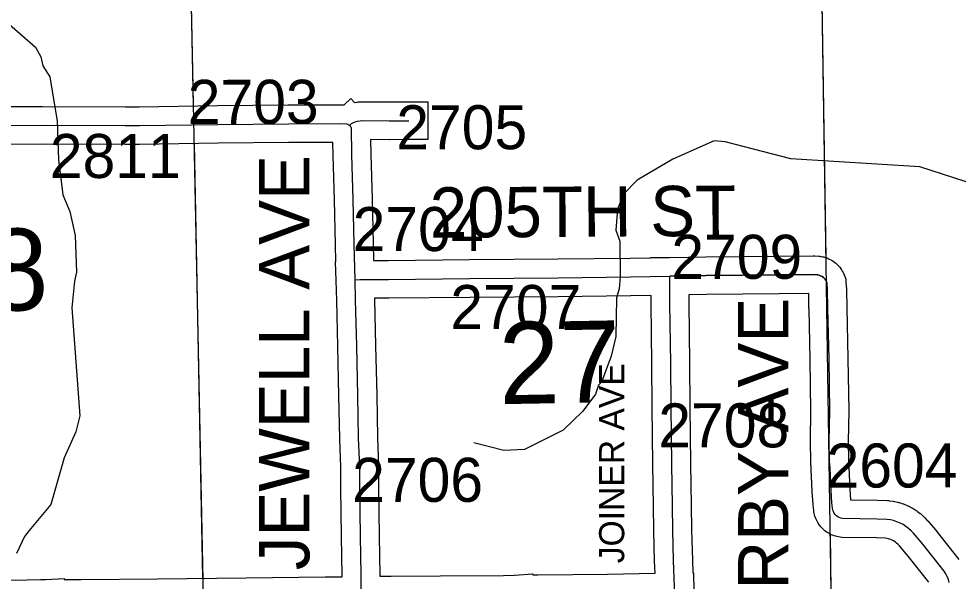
# Model space of a CAD drawing. Extents: x 23.6 to 68.7, y -63 to -29.
# Drawn here: x 41.355 to 42.849, y -44.621 to -43.727 of the extents above; entities that cross this region are included whole.
import ezdxf

# ---------------------------------------------------------------- set-up
doc = ezdxf.new("R2010")
doc.units = 0
for name, color, linetype in [('tdCoHydroRiver', 7, 'Continuous'), ('tdCoSecRdNmbr', 7, 'Continuous'), ('tdCoSecRdTxt', 7, 'Continuous'), ('tdCoSecRteBand', 7, 'Continuous'), ('tdCoSecRteCL', 7, 'Continuous'), ('tdCoSectLine', 7, 'Continuous'), ('tdCoSectLinePart', 7, 'Continuous'), ('tdCoSectNmbr', 7, 'Continuous'), ('tdCoSurfGravel', 7, 'Continuous')]:
    doc.layers.add(name, color=color, linetype=linetype)

msp = doc.modelspace()

# ---------------------------------------------------------------- linework, layer by layer
at = {"layer": 'tdCoHydroRiver'}
for points in [[(41.34, -43.7356), (41.3814, -43.7715), (41.3894, -43.7872), (41.3927, -43.8014), (41.4039, -43.8187), (41.4156, -43.8896), (41.4178, -43.9511), (41.4246, -44.0063), (41.4359, -44.033), (41.4442, -44.0709), (41.4463, -44.1292), (41.4433, -44.1435), (41.439, -44.1861), (41.4517, -44.3581), (41.4456, -44.3834), (41.427, -44.4246), (41.4056, -44.499), (41.3713, -44.5404), (41.3635, -44.5499), (41.3511, -44.5769)], [(42.8783, -43.9909), (42.7881, -43.9618), (42.5827, -43.9495), (42.4783, -43.9221), (42.4609, -43.9207), (42.3949, -43.9497), (42.3384, -43.9834), (42.3165, -44.0057), (42.3072, -44.0295), (42.3044, -44.0627), (42.3109, -44.08), (42.3114, -44.1368), (42.31, -44.1558), (42.3054, -44.17), (42.3044, -44.2316), (42.2968, -44.2632), (42.2814, -44.3044), (42.2768, -44.3092), (42.2721, -44.3234), (42.2519, -44.3505), (42.2206, -44.3808), (42.1593, -44.4113), (42.1262, -44.4132), (42.0787, -44.401)]]:
    msp.add_lwpolyline(points, dxfattribs=at)
at = {"layer": 'tdCoSecRteBand'}
for points in [[(41.2236, -43.8663), (41.3923, -43.8658), (41.3924, -43.8658), (41.3925, -43.8658), (41.524, -43.8664), (41.5462, -43.8664), (41.6708, -43.8646), (41.6709, -43.8646), (41.6709, -43.8646), (41.7832, -43.8635), (41.7833, -43.8635), (41.7835, -43.8635), (41.8658, -43.8633), (41.8663, -43.8633), (41.8668, -43.8633), (41.8723, -43.8635), (41.8831, -43.8536), (41.8886, -43.8597), (41.8888, -43.8597), (41.8929, -43.8591), (41.8947, -43.8588), (41.8965, -43.8587), (41.9006, -43.8585), (41.9014, -43.8585), (41.9021, -43.8585), (41.9442, -43.8588), (41.9749, -43.8587), (41.975, -43.8587), (41.9751, -43.8587), (41.9751, -43.8587), (42.0051, -43.8587), (42.0051, -43.9187), (41.9751, -43.9187), (41.9443, -43.9188), (41.9441, -43.9188), (41.9439, -43.9188), (41.9142, -43.9186), (41.9146, -43.9422), (41.9167, -44.0127), (41.9168, -44.0129), (41.9168, -44.013), (41.9182, -44.0841), (41.9189, -44.1107), (41.9189, -44.111), (41.9428, -44.111), (42.0716, -44.1095), (42.0716, -44.1095), (42.0717, -44.1095), (42.2122, -44.1085), (42.3271, -44.107), (42.3596, -44.1064), (42.3598, -44.1064), (42.3598, -44.1063), (42.3897, -44.1059), (42.4196, -44.1054), (42.4475, -44.1049), (42.4477, -44.1049), (42.4478, -44.1049), (42.5639, -44.1039), (42.6186, -44.1034), (42.6199, -44.1034), (42.6213, -44.1035), (42.6275, -44.104), (42.629, -44.1041), (42.6306, -44.1044), (42.6332, -44.1049), (42.6354, -44.1053), (42.6375, -44.106), (42.64, -44.1069), (42.6421, -44.1076), (42.6441, -44.1086), (42.6465, -44.1098), (42.6484, -44.1108), (42.6502, -44.1121), (42.6524, -44.1137), (42.6525, -44.1138), (42.6527, -44.1139), (42.6527, -44.1139), (42.6543, -44.1151), (42.6558, -44.1165), (42.6577, -44.1184), (42.6593, -44.12), (42.6606, -44.1217), (42.6623, -44.1239), (42.6636, -44.1256), (42.6647, -44.1276), (42.666, -44.1299), (42.667, -44.1319), (42.6678, -44.1339), (42.6687, -44.1364), (42.6703, -44.1406), (42.6705, -44.1451), (42.6712, -44.1563), (42.6712, -44.1569), (42.6712, -44.1575), (42.6717, -44.1862), (42.6737, -44.2668), (42.6737, -44.267), (42.6737, -44.2671), (42.6749, -44.3493), (42.6749, -44.3498), (42.6749, -44.3503), (42.6741, -44.3988), (42.6745, -44.4285), (42.6751, -44.4393), (42.6752, -44.4394), (42.6752, -44.4396), (42.6768, -44.4751), (42.6779, -44.4913), (42.7205, -44.4921), (42.7207, -44.4921), (42.7209, -44.4921), (42.7367, -44.4926), (42.7384, -44.4926), (42.74, -44.4928), (42.7454, -44.4936), (42.7466, -44.4938), (42.7479, -44.4941), (42.7532, -44.4953), (42.7544, -44.4956), (42.7556, -44.4959), (42.7608, -44.4976), (42.762, -44.498), (42.7632, -44.4985), (42.7682, -44.5006), (42.7694, -44.5011), (42.7705, -44.5017), (42.7753, -44.5042), (42.7764, -44.5048), (42.7775, -44.5054), (42.7821, -44.5083), (42.7832, -44.509), (42.7842, -44.5098), (42.7885, -44.5131), (42.7895, -44.5139), (42.7905, -44.5147), (42.7945, -44.5184), (42.7954, -44.5192), (42.7963, -44.5202), (42.8, -44.5241), (42.8004, -44.5246), (42.8008, -44.525), (42.8156, -44.5423), (42.816, -44.5428), (42.8164, -44.5433), (42.8503, -44.5864)], [(41.3022, -44.6196), (41.3681, -44.6186), (41.3681, -44.6184), (41.3889, -44.6183), (41.3889, -44.6183), (41.3891, -44.6183), (41.3974, -44.6182), (41.4266, -44.6167), (41.4267, -44.6181), (41.454, -44.6179), (41.5751, -44.6169), (41.7161, -44.6153), (41.7161, -44.6153), (41.7161, -44.6153), (41.8422, -44.614), (41.8691, -44.6136), (41.8691, -44.6114), (41.8681, -44.5498), (41.8681, -44.5497), (41.8681, -44.5497), (41.8671, -44.4726), (41.8671, -44.4724), (41.8671, -44.4723), (41.867, -44.4393), (41.8652, -44.3945), (41.8652, -44.3941), (41.8652, -44.3938), (41.864, -44.3263), (41.8622, -44.2478), (41.8622, -44.2478), (41.8622, -44.2478), (41.8606, -44.1743), (41.8597, -44.1425), (41.8584, -44.1128), (41.859, -44.1128), (41.8583, -44.0856), (41.8583, -44.0855), (41.8582, -44.0855), (41.8568, -44.0144), (41.8546, -43.9439), (41.8546, -43.9437), (41.8546, -43.9435), (41.8542, -43.9233), (41.7837, -43.9235), (41.6716, -43.9246), (41.5469, -43.9264), (41.5467, -43.9264), (41.5464, -43.9264), (41.5239, -43.9264), (41.5238, -43.9264), (41.5238, -43.9264), (41.3924, -43.9258), (41.2239, -43.9263)], [(42.8022, -44.6222), (42.7696, -44.5809), (42.7557, -44.5646), (42.7533, -44.562), (42.7511, -44.5601), (42.7488, -44.5583), (42.7464, -44.5568), (42.7439, -44.5555), (42.7412, -44.5543), (42.7385, -44.5535), (42.7357, -44.5528), (42.7332, -44.5525), (42.7193, -44.552), (42.6644, -44.5511), (42.6615, -44.551), (42.6586, -44.5504), (42.656, -44.5498), (42.6538, -44.5494), (42.6518, -44.5486), (42.6493, -44.5476), (42.6472, -44.5469), (42.6453, -44.5458), (42.6429, -44.5445), (42.641, -44.5435), (42.6393, -44.5421), (42.6371, -44.5405), (42.6354, -44.5392), (42.6338, -44.5376), (42.632, -44.5357), (42.6304, -44.5341), (42.6291, -44.5324), (42.6275, -44.5302), (42.6263, -44.5284), (42.6252, -44.5265), (42.624, -44.5241), (42.623, -44.5221), (42.6222, -44.5201), (42.6213, -44.5175), (42.6206, -44.5155), (42.6202, -44.5133), (42.6197, -44.5107), (42.6195, -44.5095), (42.6193, -44.5084), (42.6184, -44.4998), (42.6183, -44.4991), (42.6182, -44.4984), (42.6169, -44.4788), (42.6169, -44.4785), (42.6169, -44.4782), (42.6152, -44.4426), (42.6146, -44.4314), (42.6146, -44.4308), (42.6145, -44.4301), (42.6141, -44.3992), (42.614, -44.3987), (42.6141, -44.3982), (42.6149, -44.3497), (42.6137, -44.2681), (42.6118, -44.1876), (42.6118, -44.1874), (42.6117, -44.1873), (42.6113, -44.1635), (42.5644, -44.1639), (42.5644, -44.1639), (42.5644, -44.1639), (42.4485, -44.1649), (42.4205, -44.1654), (42.4206, -44.1784), (42.4218, -44.2741), (42.4218, -44.2741), (42.4218, -44.2742), (42.4224, -44.3429), (42.4234, -44.4347), (42.4244, -44.4999), (42.4244, -44.4999), (42.4244, -44.5), (42.4249, -44.5394), (42.4262, -44.5871), (42.4269, -44.6073), (42.4279, -44.6073), (42.4283, -44.6359)], [(41.9291, -44.6129), (41.9469, -44.6127), (41.9469, -44.6127), (41.947, -44.6127), (42.0251, -44.612), (42.0251, -44.612), (42.0252, -44.612), (42.1259, -44.6115), (42.1431, -44.6111), (42.1723, -44.6092), (42.1724, -44.6105), (42.1738, -44.6105), (42.1802, -44.6104), (42.1804, -44.6104), (42.1806, -44.6104), (42.291, -44.6094), (42.3669, -44.6082), (42.3662, -44.5891), (42.3662, -44.589), (42.3662, -44.5889), (42.3649, -44.5408), (42.3649, -44.5406), (42.3649, -44.5403), (42.3644, -44.5007), (42.3634, -44.4355), (42.3634, -44.4355), (42.3634, -44.4354), (42.3624, -44.3435), (42.3624, -44.3435), (42.3624, -44.3434), (42.3618, -44.2748), (42.3606, -44.1791), (42.3606, -44.1791), (42.3606, -44.1791), (42.3605, -44.1664), (42.3281, -44.167), (42.328, -44.167), (42.328, -44.167), (42.2129, -44.1685), (42.2128, -44.1685), (42.2127, -44.1685), (42.0722, -44.1695), (41.9434, -44.171), (41.9433, -44.171), (41.9431, -44.171), (41.9205, -44.171), (41.9205, -44.1728), (41.9205, -44.1729), (41.9205, -44.1729), (41.9222, -44.2464), (41.924, -44.325), (41.924, -44.3251), (41.924, -44.3252), (41.9251, -44.3924), (41.9269, -44.4374), (41.927, -44.438), (41.927, -44.4385), (41.9271, -44.4719), (41.9281, -44.5489), (41.9291, -44.6105), (41.9291, -44.6105), (41.9291, -44.6105), (41.9291, -44.6129)]]:
    msp.add_lwpolyline(points, dxfattribs=at)
at = {"layer": 'tdCoSecRteCL'}
for points in [[(41.1609, -43.8995), (41.1688, -43.897), (41.1783, -43.8967), (41.2237, -43.8963), (41.3924, -43.8958), (41.5239, -43.8964), (41.5464, -43.8964), (41.6712, -43.8946), (41.7835, -43.8935), (41.8659, -43.8933), (41.8767, -43.8936), (41.8783, -43.8942), (41.8798, -43.895), (41.8811, -43.896), (41.8811, -43.896)], [(41.8811, -43.896), (41.8825, -43.8945), (41.8841, -43.8932), (41.8858, -43.8921), (41.8896, -43.8905), (41.8936, -43.8893), (41.8977, -43.8887), (41.9019, -43.8885), (41.9441, -43.8888), (41.9751, -43.8887), (41.9751, -43.8887)], [(41.8897, -44.1415), (41.8882, -44.0848), (41.8868, -44.0137), (41.8846, -43.943), (41.8838, -43.9002), (41.8831, -43.8987), (41.8822, -43.8973), (41.8811, -43.896)], [(42.835, -44.6226), (42.8335, -44.6179), (42.8316, -44.6134), (42.8293, -44.6091), (42.8267, -44.6049), (42.7928, -44.5618), (42.778, -44.5446), (42.7743, -44.5406), (42.7703, -44.537), (42.766, -44.5337), (42.7614, -44.5308), (42.7566, -44.5283), (42.7516, -44.5262), (42.7464, -44.5245), (42.7412, -44.5233), (42.7358, -44.5225), (42.72, -44.522), (42.6649, -44.5211), (42.6623, -44.5205), (42.6598, -44.5195), (42.6574, -44.5182), (42.6553, -44.5166), (42.6534, -44.5147), (42.6518, -44.5125), (42.6505, -44.5101), (42.6497, -44.5076), (42.6491, -44.5049), (42.6482, -44.4964), (42.6468, -44.4768), (42.6452, -44.441), (42.6445, -44.4297), (42.644, -44.3987), (42.6449, -44.3498), (42.6437, -44.2675), (42.6417, -44.1868), (42.6413, -44.1581), (42.6406, -44.1469), (42.6397, -44.1444), (42.6384, -44.142), (42.6368, -44.1399), (42.6348, -44.138), (42.6348, -44.138), (42.6327, -44.1365), (42.6303, -44.1352), (42.6278, -44.1344), (42.6251, -44.1339), (42.6189, -44.1334), (42.5641, -44.1339), (42.4481, -44.1349), (42.3901, -44.1359)], [(41.8897, -44.1415), (41.8973, -44.1411), (41.943, -44.141), (42.0719, -44.1395), (42.2125, -44.1385), (42.3276, -44.137), (42.3901, -44.1359)], [(41.8995, -44.6433), (41.8994, -44.6351), (41.8991, -44.6109), (41.8981, -44.5493), (41.8971, -44.4722), (41.897, -44.4386), (41.8951, -44.3933), (41.894, -44.3257), (41.8922, -44.2471), (41.8905, -44.1736), (41.8897, -44.1415)], [(42.4237, -44.854), (42.4202, -44.8502), (42.4164, -44.8452), (42.4129, -44.8399), (42.4099, -44.8345), (42.4072, -44.8288), (42.405, -44.8229), (42.4032, -44.8168), (42.4019, -44.8107), (42.401, -44.8045), (42.4007, -44.7714), (42.3997, -44.6713), (42.3997, -44.6545), (42.3983, -44.6378), (42.3983, -44.6373), (42.3977, -44.63), (42.3962, -44.5881), (42.3949, -44.54), (42.3944, -44.5003), (42.3934, -44.4351), (42.3924, -44.3432), (42.3918, -44.2744), (42.3906, -44.1788), (42.3901, -44.1359)]]:
    msp.add_lwpolyline(points, dxfattribs=at)
at = {"layer": 'tdCoSectLine'}
for points in [[(42.6312, -43.6316), (42.6467, -44.6366)], [(41.628, -43.652), (41.6477, -44.6461)]]:
    msp.add_lwpolyline(points, dxfattribs=at)
at = {"layer": 'tdCoSectLinePart'}
for points in [[(42.6312, -43.6316), (42.6385, -44.1067)], [(41.628, -43.652), (41.6322, -43.8654)], [(41.6334, -43.9255), (41.6471, -44.616)], [(42.6453, -44.5458), (42.6467, -44.6366)]]:
    msp.add_lwpolyline(points, dxfattribs=at)
at = {"layer": 'tdCoSurfGravel'}
for p, q in [((41.9751, -43.8887), (41.9751, -43.8887)), ((42.6348, -44.138), (42.6348, -44.138))]:
    msp.add_line(p, q, dxfattribs=at)
for points in [[(41.1267, -43.9092), (41.1267, -43.9092), (41.1401, -43.9054), (41.1533, -43.9016), (41.1609, -43.8995), (41.1688, -43.897), (41.1783, -43.8967), (41.2237, -43.8963), (41.3924, -43.8958), (41.5239, -43.8964), (41.5464, -43.8964), (41.6712, -43.8946), (41.7835, -43.8935), (41.8659, -43.8933), (41.8767, -43.8936), (41.8783, -43.8942), (41.8798, -43.895), (41.8811, -43.896)], [(41.8811, -43.896), (41.8811, -43.896), (41.8825, -43.8945), (41.8841, -43.8932), (41.8858, -43.8921), (41.8896, -43.8905), (41.8936, -43.8893), (41.8977, -43.8887), (41.9019, -43.8885), (41.9441, -43.8888), (41.9751, -43.8887)], [(41.8995, -44.6433), (41.8994, -44.6351), (41.8991, -44.6109), (41.8981, -44.5493), (41.8971, -44.4722), (41.897, -44.4386), (41.8951, -44.3933), (41.894, -44.3257), (41.8922, -44.2471), (41.8905, -44.1736), (41.8897, -44.1415), (41.8882, -44.0848), (41.8868, -44.0137), (41.8846, -43.943), (41.8838, -43.9002), (41.8831, -43.8987), (41.8822, -43.8973), (41.8811, -43.896)], [(41.8897, -44.1415), (41.8973, -44.1411), (41.943, -44.141), (42.0719, -44.1395), (42.2125, -44.1385), (42.3276, -44.137), (42.3901, -44.1359), (42.4481, -44.1349), (42.5641, -44.1339), (42.6189, -44.1334), (42.6251, -44.1339), (42.6278, -44.1344), (42.6303, -44.1352), (42.6327, -44.1365), (42.6348, -44.138)], [(42.3983, -44.6373), (42.3977, -44.63), (42.3962, -44.5881), (42.3949, -44.54), (42.3944, -44.5003), (42.3934, -44.4351), (42.3924, -44.3432), (42.3918, -44.2744), (42.3906, -44.1788), (42.3901, -44.1359)], [(42.835, -44.6226), (42.8335, -44.6179), (42.8316, -44.6134), (42.8293, -44.6091), (42.8267, -44.6049), (42.7928, -44.5618), (42.778, -44.5446), (42.7743, -44.5406), (42.7703, -44.537), (42.766, -44.5337), (42.7614, -44.5308), (42.7566, -44.5283), (42.7516, -44.5262), (42.7464, -44.5245), (42.7412, -44.5233), (42.7358, -44.5225), (42.72, -44.522), (42.6649, -44.5211), (42.6623, -44.5205), (42.6598, -44.5195), (42.6574, -44.5182), (42.6553, -44.5166), (42.6534, -44.5147), (42.6518, -44.5125), (42.6505, -44.5101), (42.6497, -44.5076), (42.6491, -44.5049), (42.6482, -44.4964), (42.6468, -44.4768), (42.6452, -44.441), (42.6445, -44.4297), (42.644, -44.3987), (42.6449, -44.3498), (42.6437, -44.2675), (42.6417, -44.1868), (42.6413, -44.1581), (42.6406, -44.1469), (42.6397, -44.1444), (42.6384, -44.142), (42.6368, -44.1399), (42.6348, -44.138)]]:
    msp.add_lwpolyline(points, dxfattribs=at)

# ---------------------------------------------------------------- texts
at = {"layer": 'tdCoSecRdNmbr'}
for s, rotation, p in [('2703', 0.0326, (41.6234, -43.8937)), ('2705', 0.0328, (41.9552, -43.9341)), ('2811', 0.0324, (41.404, -43.9798)), ('2704', 0.0328, (41.8858, -44.096)), ('2709', 0.0331, (42.3928, -44.1401)), ('2707', 0.0329, (42.0412, -44.2199)), ('2708', 0.0331, (42.3721, -44.4081)), ('2604', 0.0333, (42.6398, -44.4719)), ('2706', 0.0328, (41.885, -44.4947))]:
    msp.add_text(s, height=0.07, rotation=rotation, dxfattribs=at).set_placement(p)
at = {"layer": 'tdCoSecRdTxt'}
for s, height, rotation, p in [('JEWELL AVE', 0.08, 90, (41.8169, -44.6033)), ('205TH ST', 0.08, 0.3624, (42.0086, -44.0747)), ('KIRBY AVE', 0.08, 90, (42.579, -44.735)), ('JOINER AVE', 0.04, 90, (42.3178, -44.5923))]:
    msp.add_text(s, height=height, rotation=rotation, dxfattribs=at).set_placement(p)
at = {"layer": 'tdCoSectNmbr'}
for s, rotation, p in [('28', 1.0322, (41.2091, -44.1929)), ('27', 1.0329, (42.1194, -44.3394))]:
    msp.add_text(s, height=0.13, rotation=rotation, dxfattribs=at).set_placement(p)

doc.saveas('drawing.dxf')
